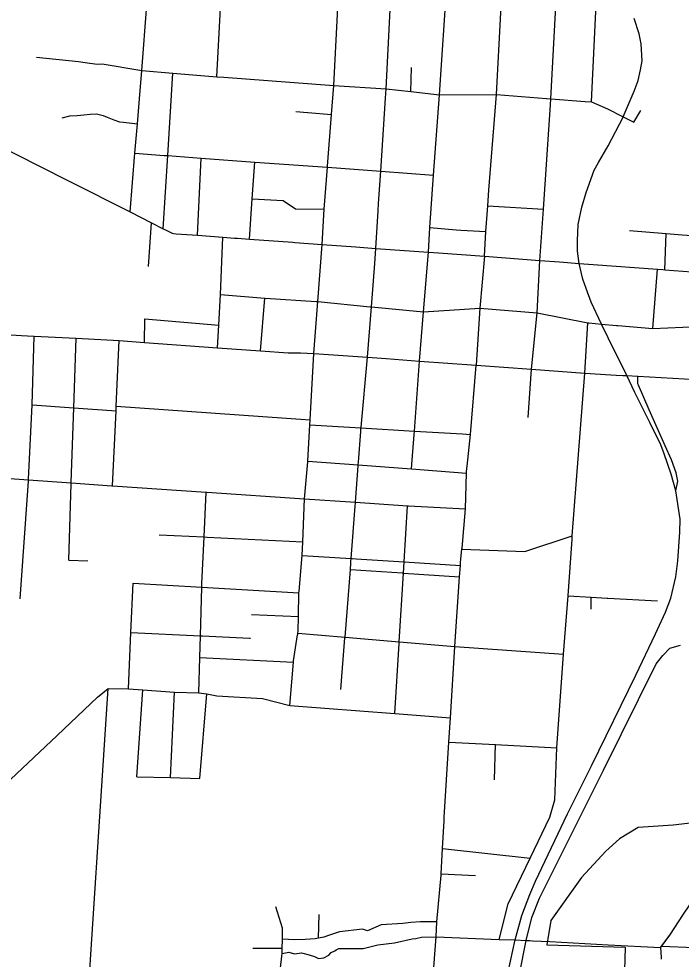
# Model space of a CAD drawing. Extents: x 1729596 to 1934326, y 644115 to 911751.
# Drawn here: x 1805996 to 1811952, y 832461 to 840922 of the extents above; entities that cross this region are included whole.
import ezdxf

# ---------------------------------------------------------------- set-up
doc = ezdxf.new("R2010")
doc.units = 0
for name, color, linetype in [('GM_X_City_Street', 7, 'Continuous'), ('GM_X_Corporation', 7, 'Continuous'), ('GM_X_State_Route', 7, 'Continuous'), ('GM_X_Township_Road', 7, 'Continuous'), ('GM_X_US_Route', 7, 'Continuous')]:
    doc.layers.add(name, color=color, linetype=linetype)

msp = doc.modelspace()

# ---------------------------------------------------------------- linework, layer by layer
at = {"layer": 'GM_X_City_Street'}
for points in [[(1808722.6, 838892.2), (1808741.1, 839209.8), (1808771.6, 839585.9), (1808772.5, 839597), (1808808.5, 840062), (1808828.6, 840321.3), (1808861.4, 840964.8), (1808862.2, 840980.1), (1808888.3, 841337.4), (1808921.7, 841794.1), (1808922, 841798), (1808943.3, 842102), (1809004, 842969.2)], [(1809597.8, 837843), (1809635.6, 838286.6), (1809679.1, 838821.8), (1809692, 839043.9), (1809725.7, 839516.3), (1809777.3, 840239), (1809846.6, 841271.4), (1809866.9, 841573.3), (1809897.9, 842034.7), (1809955.8, 842898.1)], [(1809299.6, 840293), (1809349.8, 841305.6), (1809416.6, 842068.7), (1809417.5, 842079.6), (1809419.5, 842105.4)], [(1810681.3, 838748.6), (1810712.6, 839210.6), (1810776, 840146.7), (1810779.1, 840202.9), (1810834.3, 841203.5), (1810876.4, 841965.8)], [(1807100.8, 840456.4), (1807147, 841044.1), (1807168, 841293.8), (1807181.1, 841448), (1807186.1, 841553.1), (1807186.1, 841553.2)], [(1807774.8, 840401.3), (1807809.4, 841018.5), (1807830.4, 841393.1), (1807830.4, 841393.7)], [(1811146.9, 840173.7), (1811194, 841178.8), (1811194.3, 841185.2), (1811194.9, 841194.2)], [(1810209.4, 839201.5), (1810212.3, 839240.1), (1810223, 839380.3), (1810290.3, 840241.7), (1810331.4, 840978.6), (1810333.1, 841012.4)], [(1806155.4, 840577.6), (1806533.6, 840537.3), (1806590.8, 840528.7), (1806701.6, 840512.9), (1806743.6, 840515.5), (1807100.8, 840456.4)], [(1806995.7, 839184.8), (1807039.9, 839712.1), (1807062.1, 839978), (1807080.8, 840201.4), (1807100.8, 840456.4)], [(1807100.8, 840456.4), (1807380.8, 840433.5), (1807774.8, 840401.3), (1807840.4, 840395.9), (1808828.6, 840321.3), (1809299.6, 840293), (1809521, 840268), (1809777.3, 840239), (1810290.3, 840241.7)], [(1809521, 840268), (1809528.2, 840483.2)], [(1807294.4, 839033.4), (1807335, 839690.6), (1807380.8, 840433.5)], [(1809131.3, 837877.6), (1809167.5, 838330.5), (1809198.6, 838719.9), (1809205.3, 838856.7), (1809226.2, 839194.4), (1809230, 839259), (1809249.7, 839551), (1809294, 840207.6), (1809299.6, 840293)], [(1810290.3, 840241.7), (1810740, 840206)], [(1810740, 840206), (1810779.1, 840202.9), (1811089.8, 840178.3)], [(1811089.8, 840178.3), (1811146.9, 840173.7), (1811289.9, 840112.9), (1811431.3, 840040.3), (1811527.3, 839991), (1811589.4, 840095.9)], [(1806384.7, 840031.1), (1806452.9, 840048.5), (1806519, 840051.8), (1806581, 840057.1), (1806637.1, 840064.5), (1806695.1, 840065.9), (1806753, 840053.2), (1806790.8, 840036.8), (1806848.6, 840014.1), (1806900.4, 839995.6), (1806938.3, 839991.1), (1807062.1, 839978)], [(1808485.9, 840087.2), (1808592.5, 840078.9), (1808593.4, 840078.8)], [(1808593.4, 840078.8), (1808808.5, 840062)], [(1807039.9, 839712.1), (1807303.2, 839692.9)], [(1807303.2, 839692.9), (1807311.5, 839692.3), (1807335, 839690.6), (1807635.2, 839668.7), (1808118.6, 839633.5), (1808771.6, 839585.9), (1809249.7, 839551), (1809725.7, 839516.3)], [(1807602.5, 838974.2), (1807635.2, 839668.7)], [(1808070.2, 838939.9), (1808095.4, 839301.5), (1808118.6, 839633.5)], [(1808095.4, 839301.5), (1808371.3, 839286.2), (1808484.5, 839212.9), (1808741.1, 839209.8)], [(1810184.4, 838785), (1810194.7, 839008.8), (1810209.4, 839201.5)], [(1810212.3, 839240.1), (1810712.6, 839210.6)], [(1807161.2, 838693.8), (1807189.2, 839086.9)], [(1809692, 839043.9), (1809927.7, 839022.5), (1809971, 839020.3)], [(1809971, 839020.3), (1810194.7, 839008.8)], [(1811488.2, 839018.5), (1811816.8, 838989.9), (1811959.6, 838979.5), (1812235.3, 838959.3), (1812435.1, 838949.4), (1812709.3, 838939.1)], [(1807782.7, 837961.5), (1807795.4, 838166.1), (1807808.7, 838440.3), (1807830.4, 838956.7)], [(1811806.3, 838664.3), (1811816.8, 838989.9)], [(1808614, 837268.2), (1808614, 837268.2), (1808616.6, 837315.1), (1808650, 837910.4), (1808684.5, 838377.4), (1808722.6, 838892.2)], [(1810658.1, 838275.5), (1810681.3, 838748.6)], [(1811697.3, 838134.4), (1811739.7, 838669.4)], [(1807808.7, 838440.3), (1808208.4, 838408.2), (1808212.4, 838407.9), (1808668.1, 838379), (1808684.5, 838377.4), (1809155.6, 838331.7), (1809167.5, 838330.5), (1809635.6, 838286.6)], [(1808169.9, 837933.5), (1808208.4, 838408.2)], [(1809635.6, 838286.6), (1810142.1, 838319), (1810658.1, 838275.5)], [(1810606.2, 837769.3), (1810658.1, 838275.5)], [(1810658.1, 838275.5), (1811112.1, 838186.4), (1811120.8, 838185.7)], [(1807127.1, 838010.1), (1807128.6, 838221)], [(1807128.6, 838221), (1807795.4, 838166.1)], [(1811085.8, 837734.6), (1811112.1, 838186.4)], [(1811120.8, 838185.7), (1811236.7, 838175.4), (1811371, 838163.4), (1811381.6, 838162.5)], [(1811381.6, 838162.5), (1811697.3, 838134.4), (1812100.9, 838154.3), (1812475.2, 838126.8), (1812629.6, 838121.9), (1812635.7, 838121.2)], [(1806083.5, 836776.9), (1806083.7, 836778.9), (1806114.5, 837450.1), (1806132.9, 838067.2)], [(1806467.4, 836751.4), (1806489.5, 837422.2), (1806510, 838047.4)], [(1806839.1, 836718.8), (1806869.5, 837393.9), (1806871.3, 837436.1), (1806897.8, 838026.7)], [(1809073.4, 837248.6), (1809131.3, 837877.6)], [(1809553.5, 837212.3), (1809597.8, 837843)], [(1810026.8, 836895.9), (1810056.5, 837182.3), (1810108.8, 837805.7)], [(1810575.4, 837334.3), (1810606.2, 837769.3)], [(1810972, 836258.4), (1810972.8, 836269.4), (1811085.8, 837734.6)], [(1806114.5, 837450.1), (1806489.5, 837422.2), (1806869.5, 837393.9)], [(1806871.3, 837436.1), (1808616.6, 837315.1)], [(1808503, 835379.1), (1808503.3, 835381.2), (1808505.2, 835393.7), (1808508.1, 835412.8), (1808510.7, 835542.9), (1808515.1, 835756.7), (1808515.4, 835773.5), (1808544.9, 836092.8), (1808550.5, 836217.2), (1808566.1, 836603.3), (1808594.1, 836934.3), (1808594.5, 836942), (1808614, 837268.2)], [(1808614, 837268.2), (1809072.7, 837240.9), (1809553.5, 837212.3), (1809984.3, 837186.6), (1810056.5, 837182.3)], [(1809049.7, 836933.7), (1809070.2, 837207.2), (1809072.7, 837240.9), (1809073.4, 837248.6)], [(1809526.9, 836872.2), (1809551.3, 837181.4), (1809553.5, 837212.3)], [(1808594.5, 836942), (1809047.7, 836908), (1809526.9, 836872.2), (1810021.5, 836835.2)], [(1809022.1, 836566.2), (1809022.6, 836572.2), (1809047, 836898.3), (1809047.7, 836908), (1809049.7, 836933.7)], [(1804894.8, 836858), (1806083.3, 836772.9), (1806084, 836772.9)], [(1809972, 836062.8), (1809980.5, 836149.7), (1809981.5, 836158.9), (1810012.7, 836512.4), (1810021.5, 836835.2), (1810021.9, 836848.8), (1810024.5, 836874.4), (1810026.8, 836895.9)], [(1806008.6, 835703.4), (1806082.5, 836763.1), (1806083.3, 836772.9), (1806083.5, 836776.9)], [(1806084, 836772.9), (1806467.2, 836745.4), (1806831.3, 836719.3), (1806839.1, 836718.8), (1807680.5, 836663.8), (1807686.8, 836663.4), (1808566.1, 836603.3)], [(1806444.2, 836049.5), (1806466.9, 836738.5), (1806467.2, 836745.4), (1806467.4, 836751.4)], [(1807642.1, 835838.2), (1807661.7, 836259.8), (1807680.5, 836663.8)], [(1808566.1, 836603.3), (1808566.1, 836603.3), (1809022.6, 836572.2), (1809489.5, 836540.3), (1809499.6, 836539.6), (1810012.7, 836512.4)], [(1808982.7, 836041.3), (1808984.6, 836065.4), (1809020, 836538), (1809022.1, 836566.2)], [(1809415.7, 835301.2), (1809416.4, 835312.2), (1809416.7, 835316.9), (1809453.5, 835935.3), (1809459.5, 836035.7), (1809489.5, 836540.3)], [(1807256.6, 836279.3), (1807661.7, 836259.8), (1807687.9, 836258.6)], [(1807687.9, 836258.6), (1807687.9, 836258.6), (1808550.5, 836217.2)], [(1809980.5, 836149.7), (1810545.2, 836127.9), (1810972.8, 836269.4)], [(1810316.6, 832639), (1810396.6, 832958.6), (1810593.9, 833370.7), (1810770.7, 833738.2), (1810816.6, 833894.3), (1810834.8, 834362.9), (1810894, 835206.1), (1810935.1, 835730.9), (1810970.6, 836240.8), (1810972, 836258.4)], [(1808544.9, 836092.8), (1808984.6, 836065.4), (1808997.3, 836064.6), (1809029.1, 836062.6)], [(1809029.1, 836062.6), (1809459.5, 836035.7), (1809966.2, 836004.1)], [(1809819.8, 833706.3), (1809821.7, 833735.9), (1809863.7, 834412.6), (1809877.4, 834633.6), (1809916.4, 835274.8), (1809957.5, 835900.3), (1809966.2, 836004.1), (1809968.5, 836027.5), (1809972, 836062.8)], [(1806444.2, 836049.5), (1806616.2, 836043.6)], [(1808929.3, 835359.1), (1808977, 835968.4), (1808981.3, 836023.1), (1808982.7, 836041.3)], [(1808977, 835968.4), (1809441.5, 835936.1)], [(1809441.5, 835936.1), (1809446.4, 835935.8), (1809453.5, 835935.3), (1809957.5, 835900.3)], [(1806981.3, 834892), (1807004.2, 835399.9), (1807024.1, 835842.8)], [(1807024.1, 835842.8), (1807640.7, 835807.2), (1808515.1, 835756.7)], [(1807615.4, 834857), (1807623.9, 835176.6), (1807629.1, 835370.3), (1807640.7, 835807.2), (1807642.1, 835838.2)], [(1810935.1, 835730.9), (1811143.7, 835718.8), (1811287.5, 835710.5), (1811292.9, 835710.2)], [(1811142, 835610.1), (1811143.7, 835718.8)], [(1811292.9, 835710.2), (1811740.6, 835684.2)], [(1808087.7, 835561), (1808510.7, 835542.9)], [(1807004.2, 835399.9), (1807629.1, 835370.3), (1807648.1, 835369.5), (1807648.4, 835369.4)], [(1808431.4, 834743.5), (1808466.2, 835133.8), (1808467.2, 835144.3), (1808503, 835379.1)], [(1808505.2, 835393.7), (1808929.3, 835358), (1809416.7, 835316.9), (1809916.4, 835274.8)], [(1807648.4, 835369.4), (1808068.6, 835349.6), (1808077.9, 835349.6)], [(1808892.4, 834886.8), (1808928.8, 835351.6), (1808929.3, 835358), (1808929.3, 835359.1)], [(1809378.2, 834671.5), (1809415.7, 835301.2)], [(1809916.4, 835274.8), (1810894, 835206.1)], [(1810558.1, 832630.2), (1810609.3, 832836), (1810677.2, 833009.7), (1810903.8, 833460.2), (1811253, 834162), (1811728.5, 835118.9), (1811786.5, 835192.2), (1811850.3, 835258.1), (1811944.6, 835287.1)], [(1807623.9, 835176.6), (1808466.2, 835133.8)], [(1805077.7, 833290.2), (1805108.3, 833319), (1805356.4, 833551.4), (1805763.2, 833930), (1806341.3, 834473.7), (1806704.2, 834817.7), (1806799.8, 834897.7), (1806981.3, 834892), (1807109.5, 834883.8), (1807395.9, 834863.2), (1807615.4, 834857), (1807685.3, 834849), (1807776.5, 834831.3), (1808185.6, 834805.6), (1808431.4, 834743.5), (1809378.2, 834671.5), (1809877.4, 834633.6)], [(1806587.3, 831627.1), (1806799.8, 834897.7)], [(1807058.2, 834102.7), (1807109.5, 834883.8)], [(1807358.2, 834094.2), (1807395.9, 834863.2)], [(1807622.1, 834086.7), (1807685.3, 834849)], [(1809863.7, 834412.6), (1810282.2, 834391.2), (1810834.8, 834362.9)], [(1810273.3, 834074.8), (1810282.2, 834391.2)], [(1807058.2, 834102.7), (1807358.2, 834094.2), (1807622.1, 834086.7)], [(1809670.1, 831595.4), (1809681.1, 831761.8), (1809691.2, 831914.4), (1809748.7, 832662.2), (1809755.4, 832796.2), (1809793.1, 833217.2), (1809793.7, 833229.7), (1809804.4, 833456.7), (1809819.8, 833706.3)], [(1809804.4, 833456.7), (1810593.9, 833370.7)], [(1809793.7, 833229.7), (1810103.2, 833214.2)], [(1808363.4, 832535.8), (1808364.3, 832559.5), (1808367.1, 832633.6), (1808367.1, 832641.7), (1808366.2, 832739.8), (1808308.2, 832932.8)], [(1808690.3, 832650.3), (1808696.1, 832863.5)], [(1809755.4, 832796.2), (1809608.8, 832796), (1809520.3, 832789.8), (1809449.3, 832780.6), (1809252.8, 832770.3), (1809130.9, 832716.2), (1809085.6, 832730.6), (1808879.9, 832706.2), (1808779.6, 832675.3), (1808737.4, 832659.7), (1808690.3, 832650.3), (1808661.2, 832644.5), (1808569.2, 832637.4), (1808475.2, 832636.4), (1808367.1, 832641.7)], [(1808362.5, 832511), (1808424, 832522.7), (1808473.8, 832510.2), (1808537.9, 832517.5), (1808607.8, 832498.7), (1808653.6, 832486.2), (1808691.4, 832467.8), (1808739.5, 832473.3), (1808783.8, 832496.8), (1808804, 832520.7), (1808836.1, 832536.4), (1808848.3, 832546.3), (1808872.4, 832556), (1809091.8, 832555.6), (1809225, 832590.1), (1809374.2, 832608.6), (1809533.5, 832644.1), (1809566.4, 832648.2), (1809617.8, 832658.5), (1809748.7, 832662.2)], [(1809748.7, 832662.2), (1810316.6, 832639), (1810458.2, 832633.8), (1810558.1, 832630.2), (1810591.8, 832628.6), (1810615.2, 832627.4)], [(1810282.7, 831379.3), (1810332.8, 831584.8), (1810436, 832007.7), (1810558.1, 832630.2)], [(1810615.2, 832627.4), (1810772.1, 832618.9)], [(1808100.4, 832560.5), (1808364.3, 832559.5)], [(1808293.8, 831524.5), (1808308.8, 831828.5), (1808309, 831832.2), (1808337.5, 832279.2), (1808361.6, 832489.3), (1808362.5, 832511), (1808362.9, 832521.4), (1808363.4, 832535.8)]]:
    msp.add_lwpolyline(points, dxfattribs=at)
at = {"layer": 'GM_X_Corporation'}
msp.add_lwpolyline([(1816814, 833622.5), (1815483.4, 833645.9), (1813930.4, 834229.1), (1813880.4, 834221.5), (1813852.5, 832490.9), (1811776.5, 832574.7), (1811850.5, 832675.4), (1811973.9, 832866.3), (1812189.1, 833182.6), (1812336.9, 833397.8), (1812545.2, 833665.4), (1812494.9, 833790.1), (1812189.4, 833703.6), (1811880.6, 833665.5), (1811565.9, 833645.6), (1811397.5, 833543.3), (1811273.2, 833433.1), (1811056.6, 833194.5), (1810780, 832809.5), (1810742.8, 832591.2), (1811449.7, 832568.2), (1811442.3, 832359.9)], dxfattribs=at)
at = {"layer": 'GM_X_State_Route'}
for points in [[(1805676.1, 839849.7), (1805735, 839820.1), (1806430.5, 839470.4)], [(1806430.5, 839470.4), (1806443.8, 839463.7), (1806995.7, 839184.8), (1807189.2, 839086.9), (1807294.4, 839033.4), (1807319.7, 839021)], [(1807319.7, 839021), (1807374.3, 838994.2), (1807385.2, 838991.1), (1807411.3, 838988.2), (1807602.5, 838974.2), (1807830.4, 838956.7), (1807935.4, 838949.5)], [(1807935.4, 838949.5), (1807962.6, 838947.6), (1808070.2, 838939.9), (1808460.2, 838911.5)], [(1808460.2, 838911.5), (1808478.4, 838910.2), (1808722.6, 838892.2), (1809026, 838870.3), (1809205.3, 838856.7)], [(1809205.3, 838856.7), (1809679.1, 838821.8), (1809771, 838815.1)], [(1809771, 838815.1), (1810184.4, 838785)], [(1810184.4, 838785), (1810142.1, 838319), (1810108.8, 837805.7)], [(1810184.4, 838785), (1810681.3, 838748.6)], [(1810681.3, 838748.6), (1810681.3, 838748.6), (1810856.4, 838733.9)], [(1810856.4, 838733.9), (1811033.8, 838720.7)], [(1811033.8, 838720.7), (1811159.7, 838711.7)], [(1811159.7, 838711.7), (1811739.7, 838669.4), (1811786.5, 838665.8)], [(1811786.5, 838665.8), (1811806.3, 838664.3), (1812127.6, 838639.9), (1812215.7, 838633.4), (1812504.4, 838609.3), (1812572.8, 838602.9), (1812620.5, 838591.3)]]:
    msp.add_lwpolyline(points, dxfattribs=at)
at = {"layer": 'GM_X_Township_Road'}
for points in [[(1811765.9, 832565.4), (1811850.4, 832675.4), (1811973.9, 832866.3), (1812189.1, 833182.6), (1812336.9, 833397.8), (1812456.7, 833547.8)], [(1810772.1, 832618.9), (1811295.1, 832590.7)], [(1811295.1, 832590.7), (1811765.9, 832565.4), (1811773.2, 832475.3), (1811772.2, 832460.7)]]:
    msp.add_lwpolyline(points, dxfattribs=at)
at = {"layer": 'GM_X_US_Route'}
for points in [[(1811033.8, 838720.7), (1811020.3, 838832.2), (1811018.3, 838925.3), (1811024.4, 839070), (1811059.6, 839226.8), (1811098.4, 839357.9), (1811169.8, 839560.2), (1811208.6, 839628.3), (1811294.1, 839778.2), (1811429.3, 840035.7), (1811431.3, 840040.3), (1811530.4, 840271.2), (1811563.8, 840365.5), (1811585.2, 840463), (1811600.4, 840545.2), (1811591.2, 840697.4), (1811573, 840785.7), (1811530.4, 840925.8)], [(1811464.3, 837712.7), (1811295, 838052.6), (1811236.7, 838175.4), (1811143.7, 838370.9), (1811096.2, 838496.4), (1811068.9, 838579.3), (1811033.8, 838720.7)], [(1804234.2, 838233), (1804403.7, 838212.5), (1804973.8, 838151.3), (1805312.5, 838122), (1805672.3, 838093.3), (1806020.8, 838073.5)], [(1806020.8, 838073.5), (1806073.5, 838070.6)], [(1806073.5, 838070.6), (1806132.9, 838067.2), (1806510, 838047.4), (1806897.8, 838026.7), (1807127.1, 838010.1), (1807782.7, 837961.5), (1808169.9, 837933.5), (1808418.3, 837915.3), (1808487.2, 837916.7)], [(1808487.2, 837916.7), (1808530.1, 837917.6), (1808650, 837910.4)], [(1808650, 837910.4), (1809131.3, 837877.6), (1809298.9, 837865.6), (1809597.8, 837843)], [(1809597.8, 837843), (1810108.8, 837805.7)], [(1810108.8, 837805.7), (1810606.2, 837769.3)], [(1810606.2, 837769.3), (1811085.8, 837734.6), (1811318.9, 837719.5), (1811367.3, 837716.7)], [(1810374.9, 832252.4), (1810458.2, 832633.8), (1810518.7, 832855.1), (1810589.6, 833041.6), (1810642.3, 833161.3), (1810930.8, 833768.7), (1811145.5, 834200.6), (1811544.6, 835016.8), (1811721.3, 835387.5), (1811810.3, 835582.7), (1811858.1, 835708.9), (1811904.2, 835900.6), (1811923.1, 836045.6), (1811939.5, 836301.6), (1811943.1, 836419.2), (1811904.6, 836673.7), (1811860.8, 836825.4), (1811798.4, 837006.3), (1811769, 837089.7), (1811671.1, 837289.5), (1811534.9, 837558.9), (1811464.3, 837712.7)], [(1811367.3, 837716.7), (1811427.1, 837713.2), (1811464.3, 837712.7)], [(1811464.3, 837712.7), (1811562.5, 837705.5)], [(1811904.6, 836673.7), (1811921.3, 836761.8), (1811907.2, 836836.5), (1811863.8, 836954.5), (1811809.4, 837080.6), (1811664.1, 837404.5), (1811568.1, 837625), (1811563.7, 837639), (1811561.1, 837655.6), (1811562.5, 837705.5)], [(1811562.5, 837705.5), (1811981.1, 837681.8), (1812143.9, 837671.7), (1812428.8, 837651.3), (1812596.3, 837635.3)]]:
    msp.add_lwpolyline(points, dxfattribs=at)

doc.saveas('drawing.dxf')
